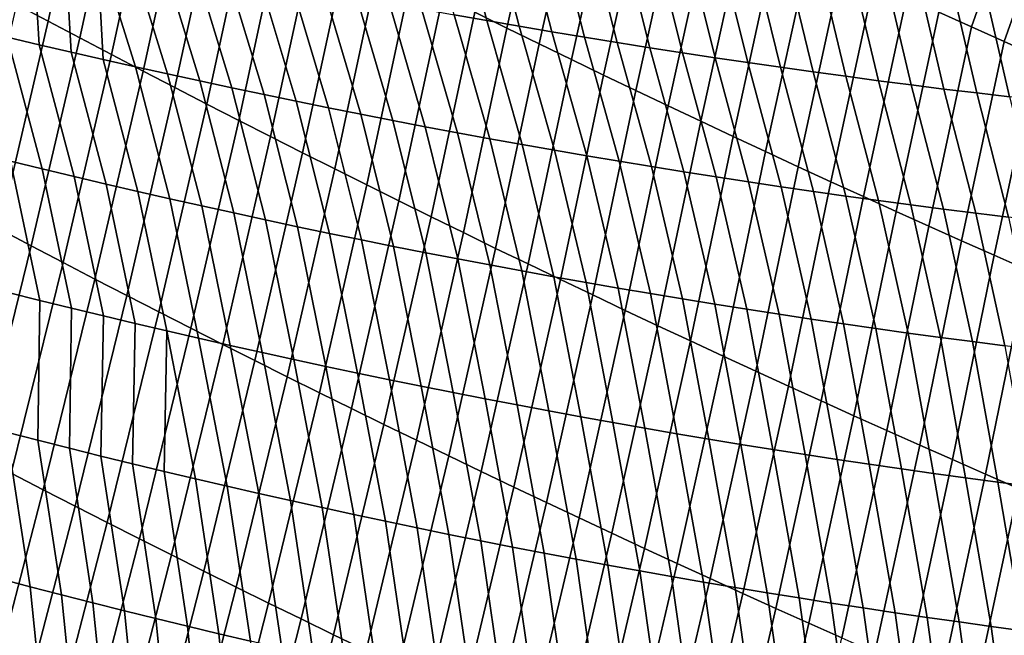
# Model space of a CAD drawing. Header units: metres. Extents: x -240 to 45, y -77 to 27.
# Tile 802 of 1056: x 12.95 to 14.65, y -26.32 to -25.26. Entities that reach past the tile are written whole.
import ezdxf

# ---------------------------------------------------------------- set-up
doc = ezdxf.new("R2010")
doc.units = ezdxf.units.M
doc.layers.add('solid_102011X2', color=7, linetype='CONTINUOUS')

msp = doc.modelspace()

# ---------------------------------------------------------------- linework, layer by layer
at = {"layer": 'solid_102011X2'}
for points in [[(12.940845, -25.231407, 120.910568), (12.995467, -25.260452, 120.928627), (13.072876, -24.906006, 121.084862), (13.01839, -24.876879, 121.067352)], [(12.995467, -25.260452, 120.928627), (13.050179, -25.28937, 120.946556), (13.127448, -24.935001, 121.102234), (13.072876, -24.906006, 121.084862)], [(13.73329, -25.245022, 121.284241), (13.788857, -25.272373, 121.299942), (13.865594, -24.928532, 121.467628), (13.810226, -24.901201, 121.452484)], [(13.716043, -24.933575, 27.685452), (12.815728, -25.178019, 27.898691), (11.857488, -25.340528, 23.696724), (12.763272, -25.094568, 23.481129)], [(13.050179, -25.28937, 120.946556), (13.10498, -25.318155, 120.964348), (13.182106, -24.963863, 121.119469), (13.127448, -24.935001, 121.102234)], [(13.788857, -25.272373, 121.299942), (13.844504, -25.299583, 121.315506), (13.921037, -24.955717, 121.482643), (13.865594, -24.928532, 121.467628)], [(14.535726, -25.245001, 121.638435), (14.59203, -25.270391, 121.651741), (14.704505, -24.952751, 121.838509), (14.648222, -24.927481, 121.82579)], [(13.844504, -25.299583, 121.315506), (13.90023, -25.326651, 121.330925), (13.976554, -24.982758, 121.497513), (13.921037, -24.955717, 121.482643)], [(14.59203, -25.270391, 121.651741), (14.648401, -25.295628, 121.664894), (14.760853, -24.977861, 121.851082), (14.704505, -24.952751, 121.838509)], [(13.10498, -25.318155, 120.964348), (13.159869, -25.346813, 120.981995), (13.23685, -24.992592, 121.136566), (13.182106, -24.963863, 121.119469)], [(13.90023, -25.326651, 121.330925), (13.956036, -25.353573, 121.346207), (14.032146, -25.009651, 121.512245), (13.976554, -24.982758, 121.497513)], [(14.648401, -25.295628, 121.664894), (14.704841, -25.320709, 121.67791), (14.817264, -25.002813, 121.863518), (14.760853, -24.977861, 121.851082)], [(13.159869, -25.346813, 120.981995), (13.214848, -25.375338, 120.999504), (13.291677, -25.021187, 121.153534), (13.23685, -24.992592, 121.136566)], [(13.768859, -25.016375, 32.109562), (12.865597, -25.225155, 32.321278), (11.907251, -25.388058, 28.113867), (12.815728, -25.178019, 27.898691)], [(13.214848, -25.375338, 120.999504), (13.269914, -25.403732, 121.016869), (13.346589, -25.049646, 121.170357), (13.291677, -25.021187, 121.153534)], [(13.956036, -25.353573, 121.346207), (14.011918, -25.380352, 121.361343), (14.087812, -25.0364, 121.526833), (14.032146, -25.009651, 121.512245)], [(14.011918, -25.380352, 121.361343), (14.067878, -25.406984, 121.376328), (14.143551, -25.062998, 121.541283), (14.087812, -25.0364, 121.526833)], [(13.857304, -25.049265, 45.393288), (12.951426, -25.152397, 45.592026), (12.027839, -25.315727, 41.375961), (12.938215, -25.212011, 41.170532)], [(13.269914, -25.403732, 121.016869), (13.325067, -25.431992, 121.034103), (13.401585, -25.077971, 121.187042), (13.346589, -25.049646, 121.170357)], [(13.702664, -25.062574, 78.257347), (13.753874, -25.259348, 78.57991), (13.697571, -25.249334, 78.59269), (13.646012, -25.052677, 78.270058)], [(13.813196, -25.063028, 36.537338), (12.908029, -25.236376, 36.746117), (11.955465, -25.399529, 32.534603), (12.865597, -25.225155, 32.321278)], [(13.844255, -25.073893, 40.96608), (12.938215, -25.212011, 41.170532), (11.997264, -25.375299, 36.956184), (12.908029, -25.236376, 36.746117)], [(13.759338, -25.072268, 78.244743), (13.810201, -25.269156, 78.567238), (13.753874, -25.259348, 78.57991), (13.702664, -25.062574, 78.257347)], [(13.816036, -25.081757, 78.232254), (13.86655, -25.278755, 78.554688), (13.810201, -25.269156, 78.567238), (13.759338, -25.072268, 78.244743)], [(14.067878, -25.406984, 121.376328), (14.123914, -25.433472, 121.391174), (14.199363, -25.089451, 121.555588), (14.143551, -25.062998, 121.541283)], [(12.967892, -25.100451, 78.769485), (12.979951, -25.301298, 79.094696), (12.924491, -25.288166, 79.109268), (12.911943, -25.087568, 78.783897)], [(13.325067, -25.431992, 121.034103), (13.380307, -25.460119, 121.051186), (13.456664, -25.106159, 121.203598), (13.401585, -25.077971, 121.187042)], [(13.872755, -25.091042, 78.219887), (13.922924, -25.288149, 78.542252), (13.86655, -25.278755, 78.554688), (13.816036, -25.081757, 78.232254)], [(13.929497, -25.100121, 78.207626), (13.979321, -25.297335, 78.52993), (13.922924, -25.288149, 78.542252), (13.872755, -25.091042, 78.219887)], [(14.123914, -25.433472, 121.391174), (14.180026, -25.459814, 121.405876), (14.255247, -25.115753, 121.569756), (14.199363, -25.089451, 121.555588)], [(13.023866, -25.113129, 78.755188), (13.035439, -25.314228, 79.080246), (12.979951, -25.301298, 79.094696), (12.967892, -25.100451, 78.769485)], [(13.380307, -25.460119, 121.051186), (13.435634, -25.488111, 121.06813), (13.511826, -25.134209, 121.220001), (13.456664, -25.106159, 121.203598)], [(13.98626, -25.108995, 78.19548), (14.035741, -25.306314, 78.517723), (13.979321, -25.297335, 78.52993), (13.929497, -25.100121, 78.207626)], [(14.043045, -25.117662, 78.183456), (14.092183, -25.315084, 78.505638), (14.035741, -25.306314, 78.517723), (13.98626, -25.108995, 78.19548)], [(13.079867, -25.125605, 78.741005), (13.090954, -25.326954, 79.065903), (13.035439, -25.314228, 79.080246), (13.023866, -25.113129, 78.755188)], [(13.079867, -25.125605, 78.741005), (13.135895, -25.137877, 78.726944), (13.202067, -25.351791, 79.03759), (13.146497, -25.339474, 79.051689)], [(13.079867, -25.125605, 78.741005), (13.146497, -25.339474, 79.051689), (13.090954, -25.326954, 79.065903)], [(14.099853, -25.126125, 78.171547), (14.148648, -25.323648, 78.493668), (14.092183, -25.315084, 78.505638), (14.043045, -25.117662, 78.183456)], [(14.156681, -25.134384, 78.159752), (14.205136, -25.332005, 78.481819), (14.148648, -25.323648, 78.493668), (14.099853, -25.126125, 78.171547)], [(14.180026, -25.459814, 121.405876), (14.236214, -25.486006, 121.420425), (14.311202, -25.141905, 121.583778), (14.255247, -25.115753, 121.569756)], [(13.135895, -25.137877, 78.726944), (13.191948, -25.149944, 78.71299), (13.257666, -25.363903, 79.023605), (13.202067, -25.351791, 79.03759)], [(13.435634, -25.488111, 121.06813), (13.491047, -25.51597, 121.08493), (13.567069, -25.162121, 121.236275), (13.511826, -25.134209, 121.220001)], [(14.213531, -25.142435, 78.148064), (14.261646, -25.340153, 78.470078), (14.205136, -25.332005, 78.481819), (14.156681, -25.134384, 78.159752)], [(14.270402, -25.15028, 78.136497), (14.318179, -25.348093, 78.458458), (14.261646, -25.340153, 78.470078), (14.213531, -25.142435, 78.148064)], [(14.236214, -25.486006, 121.420425), (14.292477, -25.512051, 121.434837), (14.367228, -25.167908, 121.597656), (14.311202, -25.141905, 121.583778)], [(12.951426, -25.152397, 45.592026), (12.042459, -25.221178, 45.791439), (11.114368, -25.384869, 41.582092), (12.027839, -25.315727, 41.375961)], [(13.191948, -25.149944, 78.71299), (13.248028, -25.161808, 78.699158), (13.313291, -25.375811, 79.009735), (13.257666, -25.363903, 79.023605)], [(13.248028, -25.161808, 78.699158), (13.304132, -25.173468, 78.685448), (13.368943, -25.387512, 78.995987), (13.313291, -25.375811, 79.009735)], [(14.327294, -25.157919, 78.125046), (14.374733, -25.355824, 78.446953), (14.318179, -25.348093, 78.458458), (14.270402, -25.15028, 78.136497)], [(14.384208, -25.165352, 78.113708), (14.43131, -25.363344, 78.43557), (14.374733, -25.355824, 78.446953), (14.327294, -25.157919, 78.125046)], [(13.304132, -25.173468, 78.685448), (13.360264, -25.184923, 78.671844), (13.424623, -25.39901, 78.982353), (13.368943, -25.387512, 78.995987)], [(13.491047, -25.51597, 121.08493), (13.546545, -25.543692, 121.101593), (13.622395, -25.189896, 121.252403), (13.567069, -25.162121, 121.236275)], [(14.292477, -25.512051, 121.434837), (14.348813, -25.537947, 121.449097), (14.423325, -25.193758, 121.611397), (14.367228, -25.167908, 121.597656)], [(14.441142, -25.172575, 78.102486), (14.487907, -25.370657, 78.424294), (14.43131, -25.363344, 78.43557), (14.384208, -25.165352, 78.113708)], [(14.498096, -25.179594, 78.091385), (14.544526, -25.37776, 78.413139), (14.487907, -25.370657, 78.424294), (14.441142, -25.172575, 78.102486)], [(13.360264, -25.184923, 78.671844), (13.416419, -25.196173, 78.658363), (13.480329, -25.410299, 78.968842), (13.424623, -25.39901, 78.982353)], [(13.546545, -25.543692, 121.101593), (13.602129, -25.571276, 121.118111), (13.677802, -25.217529, 121.268394), (13.622395, -25.189896, 121.252403)], [(14.348813, -25.537947, 121.449097), (14.405224, -25.563692, 121.463211), (14.47949, -25.219456, 121.624985), (14.423325, -25.193758, 121.611397)], [(14.555071, -25.186403, 78.080391), (14.601167, -25.384653, 78.4021), (14.544526, -25.37776, 78.413139), (14.498096, -25.179594, 78.091385)], [(14.612066, -25.193007, 78.069511), (14.657828, -25.391336, 78.391174), (14.601167, -25.384653, 78.4021), (14.555071, -25.186403, 78.080391)], [(14.669083, -25.1994, 78.058746), (14.714512, -25.39781, 78.380371), (14.657828, -25.391336, 78.391174), (14.612066, -25.193007, 78.069511)], [(13.416419, -25.196173, 78.658363), (13.472601, -25.207216, 78.644997), (13.536061, -25.421383, 78.955444), (13.480329, -25.410299, 78.968842)], [(13.472601, -25.207216, 78.644997), (13.528807, -25.218054, 78.631744), (13.591819, -25.432261, 78.942169), (13.536061, -25.421383, 78.955444)], [(13.528807, -25.218054, 78.631744), (13.585037, -25.228687, 78.618614), (13.647603, -25.442932, 78.929001), (13.591819, -25.432261, 78.942169)], [(13.585037, -25.228687, 78.618614), (13.641292, -25.239115, 78.605591), (13.703412, -25.453396, 78.915962), (13.647603, -25.442932, 78.929001)], [(13.602129, -25.571276, 121.118111), (13.657797, -25.598724, 121.134483), (13.73329, -25.245022, 121.284241), (13.677802, -25.217529, 121.268394)], [(14.405224, -25.563692, 121.463211), (14.461708, -25.589285, 121.477173), (14.535726, -25.245001, 121.638435), (14.47949, -25.219456, 121.624985)], [(12.856691, -25.591366, 120.770447), (12.911495, -25.620319, 120.78907), (12.995467, -25.260452, 120.928627), (12.940845, -25.231407, 120.910568)], [(13.641292, -25.239115, 78.605591), (13.697571, -25.249334, 78.59269), (13.759247, -25.463652, 78.90303), (13.703412, -25.453396, 78.915962)], [(13.657797, -25.598724, 121.134483), (13.713549, -25.626032, 121.150711), (13.788857, -25.272373, 121.299942), (13.73329, -25.245022, 121.284241)], [(14.461708, -25.589285, 121.477173), (14.518265, -25.614729, 121.49099), (14.59203, -25.270391, 121.651741), (14.535726, -25.245001, 121.638435)], [(12.911495, -25.620319, 120.78907), (12.966393, -25.649147, 120.807556), (13.050179, -25.28937, 120.946556), (12.995467, -25.260452, 120.928627)], [(13.697571, -25.249334, 78.59269), (13.753874, -25.259348, 78.57991), (13.815107, -25.473701, 78.890221), (13.759247, -25.463652, 78.90303)], [(13.753874, -25.259348, 78.57991), (13.810201, -25.269156, 78.567238), (13.870992, -25.483543, 78.877533), (13.815107, -25.473701, 78.890221)], [(13.713549, -25.626032, 121.150711), (13.769384, -25.653202, 121.166794), (13.844504, -25.299583, 121.315506), (13.788857, -25.272373, 121.299942)], [(13.810201, -25.269156, 78.567238), (13.86655, -25.278755, 78.554688), (13.926901, -25.493176, 78.864952), (13.870992, -25.483543, 78.877533)], [(13.86655, -25.278755, 78.554688), (13.922924, -25.288149, 78.542252), (13.982835, -25.502602, 78.852493), (13.926901, -25.493176, 78.864952)], [(14.518265, -25.614729, 121.49099), (14.574893, -25.640018, 121.504662), (14.648401, -25.295628, 121.664894), (14.59203, -25.270391, 121.651741)], [(12.924491, -25.288166, 79.109268), (12.979951, -25.301298, 79.094696), (13.040626, -25.529173, 79.396622), (12.985548, -25.515978, 79.411263)], [(12.924491, -25.288166, 79.109268), (12.985548, -25.515978, 79.411263), (12.930501, -25.502581, 79.426033)], [(12.966393, -25.649147, 120.807556), (13.021382, -25.677849, 120.825897), (13.10498, -25.318155, 120.964348), (13.050179, -25.28937, 120.946556)], [(13.922924, -25.288149, 78.542252), (13.979321, -25.297335, 78.52993), (14.038794, -25.51182, 78.840157), (13.982835, -25.502602, 78.852493)], [(13.979321, -25.297335, 78.52993), (14.035741, -25.306314, 78.517723), (14.094775, -25.520828, 78.827934), (14.038794, -25.51182, 78.840157)], [(14.574893, -25.640018, 121.504662), (14.631593, -25.665155, 121.518181), (14.704841, -25.320709, 121.67791), (14.648401, -25.295628, 121.664894)], [(12.979951, -25.301298, 79.094696), (13.035439, -25.314228, 79.080246), (13.095733, -25.542162, 79.382095), (13.040626, -25.529173, 79.396622)], [(13.035439, -25.314228, 79.080246), (13.090954, -25.326954, 79.065903), (13.150869, -25.554945, 79.367683), (13.095733, -25.542162, 79.382095)], [(13.769384, -25.653202, 121.166794), (13.825302, -25.680231, 121.182732), (13.90023, -25.326651, 121.330925), (13.844504, -25.299583, 121.315506)], [(14.035741, -25.306314, 78.517723), (14.092183, -25.315084, 78.505638), (14.150782, -25.529629, 78.815826), (14.094775, -25.520828, 78.827934)], [(14.092183, -25.315084, 78.505638), (14.148648, -25.323648, 78.493668), (14.206811, -25.538221, 78.803841), (14.150782, -25.529629, 78.815826)], [(13.021382, -25.677849, 120.825897), (13.076465, -25.706425, 120.844101), (13.159869, -25.346813, 120.981995), (13.10498, -25.318155, 120.964348)], [(13.090954, -25.326954, 79.065903), (13.146497, -25.339474, 79.051689), (13.206036, -25.567524, 79.353394), (13.150869, -25.554945, 79.367683)], [(13.825302, -25.680231, 121.182732), (13.881302, -25.707121, 121.198524), (13.956036, -25.353573, 121.346207), (13.90023, -25.326651, 121.330925)], [(14.148648, -25.323648, 78.493668), (14.205136, -25.332005, 78.481819), (14.262865, -25.546604, 78.791969), (14.206811, -25.538221, 78.803841)], [(14.205136, -25.332005, 78.481819), (14.261646, -25.340153, 78.470078), (14.318941, -25.554777, 78.78022), (14.262865, -25.546604, 78.791969)], [(14.631593, -25.665155, 121.518181), (14.688364, -25.690138, 121.531555), (14.761346, -25.345634, 121.690773), (14.704841, -25.320709, 121.67791)], [(13.076465, -25.706425, 120.844101), (13.131639, -25.734871, 120.86216), (13.214848, -25.375338, 120.999504), (13.159869, -25.346813, 120.981995)], [(13.146497, -25.339474, 79.051689), (13.202067, -25.351791, 79.03759), (13.26123, -25.579899, 79.339226), (13.206036, -25.567524, 79.353394)], [(14.261646, -25.340153, 78.470078), (14.318179, -25.348093, 78.458458), (14.375041, -25.562742, 78.768585), (14.318941, -25.554777, 78.78022)], [(14.318179, -25.348093, 78.458458), (14.374733, -25.355824, 78.446953), (14.431164, -25.570498, 78.757072), (14.375041, -25.562742, 78.768585)], [(13.202067, -25.351791, 79.03759), (13.257666, -25.363903, 79.023605), (13.316455, -25.592068, 79.325172), (13.26123, -25.579899, 79.339226)], [(13.257666, -25.363903, 79.023605), (13.313291, -25.375811, 79.009735), (13.371709, -25.604029, 79.311241), (13.316455, -25.592068, 79.325172)], [(13.881302, -25.707121, 121.198524), (13.937384, -25.733868, 121.214172), (14.011918, -25.380352, 121.361343), (13.956036, -25.353573, 121.346207)], [(14.374733, -25.355824, 78.446953), (14.43131, -25.363344, 78.43557), (14.487309, -25.578041, 78.745667), (14.431164, -25.570498, 78.757072)], [(14.43131, -25.363344, 78.43557), (14.487907, -25.370657, 78.424294), (14.543477, -25.585375, 78.73439), (14.487309, -25.578041, 78.745667)], [(13.131639, -25.734871, 120.86216), (13.186905, -25.763189, 120.880074), (13.269914, -25.403732, 121.016869), (13.214848, -25.375338, 120.999504)], [(13.313291, -25.375811, 79.009735), (13.368943, -25.387512, 78.995987), (13.426991, -25.615786, 79.297424), (13.371709, -25.604029, 79.311241)], [(13.937384, -25.733868, 121.214172), (13.993547, -25.760473, 121.229668), (14.067878, -25.406984, 121.376328), (14.011918, -25.380352, 121.361343)], [(14.487907, -25.370657, 78.424294), (14.544526, -25.37776, 78.413139), (14.599668, -25.592499, 78.723221), (14.543477, -25.585375, 78.73439)], [(14.544526, -25.37776, 78.413139), (14.601167, -25.384653, 78.4021), (14.65588, -25.599413, 78.712173), (14.599668, -25.592499, 78.723221)], [(13.368943, -25.387512, 78.995987), (13.424623, -25.39901, 78.982353), (13.482301, -25.627335, 79.28373), (13.426991, -25.615786, 79.297424)], [(13.424623, -25.39901, 78.982353), (13.480329, -25.410299, 78.968842), (13.537639, -25.638678, 79.270149), (13.482301, -25.627335, 79.28373)], [(14.601167, -25.384653, 78.4021), (14.657828, -25.391336, 78.391174), (14.712115, -25.606113, 78.701248), (14.65588, -25.599413, 78.712173)], [(13.186905, -25.763189, 120.880074), (13.242263, -25.791376, 120.89785), (13.325067, -25.431992, 121.034103), (13.269914, -25.403732, 121.016869)], [(13.480329, -25.410299, 78.968842), (13.536061, -25.421383, 78.955444), (13.593005, -25.649813, 79.256691), (13.537639, -25.638678, 79.270149)], [(13.993547, -25.760473, 121.229668), (14.04979, -25.786934, 121.245018), (14.123914, -25.433472, 121.391174), (14.067878, -25.406984, 121.376328)], [(13.242263, -25.791376, 120.89785), (13.29771, -25.819435, 120.915482), (13.380307, -25.460119, 121.051186), (13.325067, -25.431992, 121.034103)], [(13.536061, -25.421383, 78.955444), (13.591819, -25.432261, 78.942169), (13.648398, -25.66074, 79.243355), (13.593005, -25.649813, 79.256691)], [(13.591819, -25.432261, 78.942169), (13.647603, -25.442932, 78.929001), (13.703819, -25.671459, 79.230133), (13.648398, -25.66074, 79.243355)], [(14.04979, -25.786934, 121.245018), (14.106113, -25.813251, 121.260223), (14.180026, -25.459814, 121.405876), (14.123914, -25.433472, 121.391174)], [(13.647603, -25.442932, 78.929001), (13.703412, -25.453396, 78.915962), (13.759267, -25.681971, 79.217026), (13.703819, -25.671459, 79.230133)], [(13.29771, -25.819435, 120.915482), (13.35325, -25.847361, 120.932961), (13.435634, -25.488111, 121.06813), (13.380307, -25.460119, 121.051186)], [(13.703412, -25.453396, 78.915962), (13.759247, -25.463652, 78.90303), (13.814742, -25.692274, 79.204041), (13.759267, -25.681971, 79.217026)], [(13.759247, -25.463652, 78.90303), (13.815107, -25.473701, 78.890221), (13.870243, -25.702368, 79.191177), (13.814742, -25.692274, 79.204041)], [(14.106113, -25.813251, 121.260223), (14.162517, -25.839422, 121.275276), (14.236214, -25.486006, 121.420425), (14.180026, -25.459814, 121.405876)], [(13.815107, -25.473701, 78.890221), (13.870992, -25.483543, 78.877533), (13.92577, -25.712255, 79.178429), (13.870243, -25.702368, 79.191177)], [(13.870992, -25.483543, 78.877533), (13.926901, -25.493176, 78.864952), (13.981323, -25.721931, 79.165802), (13.92577, -25.712255, 79.178429)], [(12.930501, -25.502581, 79.426033), (12.981505, -25.743225, 79.719406), (12.926767, -25.729532, 79.734413), (12.875484, -25.488981, 79.44091)], [(13.35325, -25.847361, 120.932961), (13.408877, -25.875156, 120.950302), (13.491047, -25.51597, 121.08493), (13.435634, -25.488111, 121.06813)], [(13.926901, -25.493176, 78.864952), (13.982835, -25.502602, 78.852493), (14.036902, -25.7314, 79.153297), (13.981323, -25.721931, 79.165802)], [(14.162517, -25.839422, 121.275276), (14.218998, -25.86545, 121.290176), (14.292477, -25.512051, 121.434837), (14.236214, -25.486006, 121.420425)], [(12.985548, -25.515978, 79.411263), (13.036275, -25.756714, 79.704521), (12.981505, -25.743225, 79.719406), (12.930501, -25.502581, 79.426033)], [(13.040626, -25.529173, 79.396622), (13.091077, -25.769999, 79.689751), (13.036275, -25.756714, 79.704521), (12.985548, -25.515978, 79.411263)], [(13.408877, -25.875156, 120.950302), (13.464595, -25.902817, 120.967499), (13.546545, -25.543692, 121.101593), (13.491047, -25.51597, 121.08493)], [(13.982835, -25.502602, 78.852493), (14.038794, -25.51182, 78.840157), (14.092506, -25.740658, 79.140907), (14.036902, -25.7314, 79.153297)], [(14.038794, -25.51182, 78.840157), (14.094775, -25.520828, 78.827934), (14.148137, -25.749706, 79.128632), (14.092506, -25.740658, 79.140907)], [(14.218998, -25.86545, 121.290176), (14.275558, -25.891329, 121.304939), (14.348813, -25.537947, 121.449097), (14.292477, -25.512051, 121.434837)], [(13.095733, -25.542162, 79.382095), (13.14591, -25.783077, 79.675102), (13.091077, -25.769999, 79.689751), (13.040626, -25.529173, 79.396622)], [(14.094775, -25.520828, 78.827934), (14.150782, -25.529629, 78.815826), (14.203792, -25.758547, 79.116486), (14.148137, -25.749706, 79.128632)], [(14.150782, -25.529629, 78.815826), (14.206811, -25.538221, 78.803841), (14.259472, -25.767176, 79.104454), (14.203792, -25.758547, 79.116486)], [(13.150869, -25.554945, 79.367683), (13.200775, -25.79595, 79.660568), (13.14591, -25.783077, 79.675102), (13.095733, -25.542162, 79.382095)], [(13.464595, -25.902817, 120.967499), (13.520402, -25.930346, 120.98455), (13.602129, -25.571276, 121.118111), (13.546545, -25.543692, 121.101593)], [(14.206811, -25.538221, 78.803841), (14.262865, -25.546604, 78.791969), (14.315177, -25.775595, 79.092537), (14.259472, -25.767176, 79.104454)], [(14.262865, -25.546604, 78.791969), (14.318941, -25.554777, 78.78022), (14.370906, -25.783804, 79.080742), (14.315177, -25.775595, 79.092537)], [(14.275558, -25.891329, 121.304939), (14.332194, -25.917061, 121.319542), (14.405224, -25.563692, 121.463211), (14.348813, -25.537947, 121.449097)], [(13.206036, -25.567524, 79.353394), (13.255672, -25.808615, 79.646164), (13.200775, -25.79595, 79.660568), (13.150869, -25.554945, 79.367683)], [(13.26123, -25.579899, 79.339226), (13.310598, -25.821075, 79.631874), (13.255672, -25.808615, 79.646164), (13.206036, -25.567524, 79.353394)], [(14.318941, -25.554777, 78.78022), (14.375041, -25.562742, 78.768585), (14.42666, -25.791801, 79.069069), (14.370906, -25.783804, 79.080742)], [(14.332194, -25.917061, 121.319542), (14.388908, -25.942646, 121.334), (14.461708, -25.589285, 121.477173), (14.405224, -25.563692, 121.463211)], [(14.375041, -25.562742, 78.768585), (14.431164, -25.570498, 78.757072), (14.482437, -25.799589, 79.057518), (14.42666, -25.791801, 79.069069)], [(14.431164, -25.570498, 78.757072), (14.487309, -25.578041, 78.745667), (14.538239, -25.807165, 79.046074), (14.482437, -25.799589, 79.057518)], [(13.316455, -25.592068, 79.325172), (13.365558, -25.833328, 79.617706), (13.310598, -25.821075, 79.631874), (13.26123, -25.579899, 79.339226)], [(13.520402, -25.930346, 120.98455), (13.576297, -25.957739, 121.00145), (13.657797, -25.598724, 121.134483), (13.602129, -25.571276, 121.118111)], [(14.487309, -25.578041, 78.745667), (14.543477, -25.585375, 78.73439), (14.594064, -25.814529, 79.03476), (14.538239, -25.807165, 79.046074)], [(14.543477, -25.585375, 78.73439), (14.599668, -25.592499, 78.723221), (14.649913, -25.82168, 79.02356), (14.594064, -25.814529, 79.03476)], [(13.371709, -25.604029, 79.311241), (13.420547, -25.845373, 79.603661), (13.365558, -25.833328, 79.617706), (13.316455, -25.592068, 79.325172)], [(13.426991, -25.615786, 79.297424), (13.475567, -25.85721, 79.589737), (13.420547, -25.845373, 79.603661), (13.371709, -25.604029, 79.311241)], [(13.576297, -25.957739, 121.00145), (13.632279, -25.984997, 121.018204), (13.713549, -25.626032, 121.150711), (13.657797, -25.598724, 121.134483)], [(14.388908, -25.942646, 121.334), (14.4457, -25.968081, 121.348297), (14.518265, -25.614729, 121.49099), (14.461708, -25.589285, 121.477173)], [(14.599668, -25.592499, 78.723221), (14.65588, -25.599413, 78.712173), (14.705785, -25.828621, 79.012482), (14.649913, -25.82168, 79.02356)], [(12.82115, -25.984797, 120.666496), (12.876277, -26.013529, 120.685539), (12.966393, -25.649147, 120.807556), (12.911495, -25.620319, 120.78907)], [(13.482301, -25.627335, 79.28373), (13.530617, -25.868839, 79.575928), (13.475567, -25.85721, 79.589737), (13.426991, -25.615786, 79.297424)], [(14.4457, -25.968081, 121.348297), (14.502566, -25.993366, 121.36245), (14.574893, -25.640018, 121.504662), (14.518265, -25.614729, 121.49099)], [(13.537639, -25.638678, 79.270149), (13.585696, -25.88026, 79.562248), (13.530617, -25.868839, 79.575928), (13.482301, -25.627335, 79.28373)], [(13.593005, -25.649813, 79.256691), (13.640805, -25.891474, 79.548683), (13.585696, -25.88026, 79.562248), (13.537639, -25.638678, 79.270149)], [(13.632279, -25.984997, 121.018204), (13.68835, -26.012117, 121.034813), (13.769384, -25.653202, 121.166794), (13.713549, -25.626032, 121.150711)], [(12.876277, -26.013529, 120.685539), (12.931501, -26.042135, 120.704437), (13.021382, -25.677849, 120.825897), (12.966393, -25.649147, 120.807556)], [(13.648398, -25.66074, 79.243355), (13.695945, -25.902477, 79.535233), (13.640805, -25.891474, 79.548683), (13.593005, -25.649813, 79.256691)], [(13.68835, -26.012117, 121.034813), (13.744507, -26.039103, 121.051277), (13.825302, -25.680231, 121.182732), (13.769384, -25.653202, 121.166794)], [(14.502566, -25.993366, 121.36245), (14.559508, -26.018499, 121.376457), (14.631593, -25.665155, 121.518181), (14.574893, -25.640018, 121.504662)], [(13.703819, -25.671459, 79.230133), (13.751112, -25.913271, 79.521912), (13.695945, -25.902477, 79.535233), (13.648398, -25.66074, 79.243355)], [(13.759267, -25.681971, 79.217026), (13.806309, -25.923857, 79.508705), (13.751112, -25.913271, 79.521912), (13.703819, -25.671459, 79.230133)], [(14.559508, -26.018499, 121.376457), (14.616525, -26.043482, 121.390305), (14.688364, -25.690138, 121.531555), (14.631593, -25.665155, 121.518181)], [(12.931501, -26.042135, 120.704437), (12.986822, -26.07062, 120.723198), (13.076465, -25.706425, 120.844101), (13.021382, -25.677849, 120.825897)], [(13.744507, -26.039103, 121.051277), (13.80075, -26.065948, 121.067589), (13.881302, -25.707121, 121.198524), (13.825302, -25.680231, 121.182732)], [(13.814742, -25.692274, 79.204041), (13.861533, -25.934231, 79.495628), (13.806309, -25.923857, 79.508705), (13.759267, -25.681971, 79.217026)], [(12.986822, -26.07062, 120.723198), (13.042239, -26.098978, 120.741806), (13.131639, -25.734871, 120.86216), (13.076465, -25.706425, 120.844101)], [(13.870243, -25.702368, 79.191177), (13.916786, -25.944397, 79.482666), (13.861533, -25.934231, 79.495628), (13.814742, -25.692274, 79.204041)], [(13.92577, -25.712255, 79.178429), (13.972067, -25.954351, 79.469818), (13.916786, -25.944397, 79.482666), (13.870243, -25.702368, 79.191177)], [(14.616525, -26.043482, 121.390305), (14.673616, -26.068312, 121.403999), (14.745205, -25.714966, 121.544777), (14.688364, -25.690138, 121.531555)], [(13.80075, -26.065948, 121.067589), (13.857078, -26.092657, 121.083748), (13.937384, -25.733868, 121.214172), (13.881302, -25.707121, 121.198524)], [(13.981323, -25.721931, 79.165802), (14.027375, -25.964096, 79.4571), (13.972067, -25.954351, 79.469818), (13.92577, -25.712255, 79.178429)], [(14.036902, -25.7314, 79.153297), (14.082711, -25.973629, 79.444504), (14.027375, -25.964096, 79.4571), (13.981323, -25.721931, 79.165802)], [(12.981505, -25.743225, 79.719406), (12.977884, -25.985037, 80.015739), (12.923449, -25.971079, 80.030998), (12.926767, -25.729532, 79.734413)], [(13.042239, -26.098978, 120.741806), (13.097751, -26.127213, 120.760277), (13.186905, -25.763189, 120.880074), (13.131639, -25.734871, 120.86216)], [(13.857078, -26.092657, 121.083748), (13.913491, -26.119225, 121.099762), (13.993547, -25.760473, 121.229668), (13.937384, -25.733868, 121.214172)], [(14.092506, -25.740658, 79.140907), (14.138074, -25.982952, 79.432022), (14.082711, -25.973629, 79.444504), (14.036902, -25.7314, 79.153297)], [(14.148137, -25.749706, 79.128632), (14.193464, -25.992064, 79.419662), (14.138074, -25.982952, 79.432022), (14.092506, -25.740658, 79.140907)], [(13.036275, -25.756714, 79.704521), (13.032354, -25.998791, 80.000603), (12.977884, -25.985037, 80.015739), (12.981505, -25.743225, 79.719406)], [(13.091077, -25.769999, 79.689751), (13.086859, -26.012339, 79.985588), (13.032354, -25.998791, 80.000603), (13.036275, -25.756714, 79.704521)], [(14.203792, -25.758547, 79.116486), (14.24888, -26.000963, 79.407425), (14.193464, -25.992064, 79.419662), (14.148137, -25.749706, 79.128632)], [(13.14591, -25.783077, 79.675102), (13.141397, -26.025681, 79.970703), (13.086859, -26.012339, 79.985588), (13.091077, -25.769999, 79.689751)], [(13.097751, -26.127213, 120.760277), (13.153358, -26.155319, 120.778603), (13.242263, -25.791376, 120.89785), (13.186905, -25.763189, 120.880074)], [(13.913491, -26.119225, 121.099762), (13.969989, -26.145653, 121.115623), (14.04979, -25.786934, 121.245018), (13.993547, -25.760473, 121.229668)], [(14.259472, -25.767176, 79.104454), (14.304323, -26.009653, 79.395309), (14.24888, -26.000963, 79.407425), (14.203792, -25.758547, 79.116486)], [(14.315177, -25.775595, 79.092537), (14.359793, -26.018129, 79.383316), (14.304323, -26.009653, 79.395309), (14.259472, -25.767176, 79.104454)], [(13.200775, -25.79595, 79.660568), (13.19597, -26.038815, 79.955933), (13.141397, -26.025681, 79.970703), (13.14591, -25.783077, 79.675102)], [(13.153358, -26.155319, 120.778603), (13.20906, -26.183298, 120.796776), (13.29771, -25.819435, 120.915482), (13.242263, -25.791376, 120.89785)], [(13.969989, -26.145653, 121.115623), (14.026571, -26.171938, 121.131332), (14.106113, -25.813251, 121.260223), (14.04979, -25.786934, 121.245018)], [(14.370906, -25.783804, 79.080742), (14.415288, -26.026396, 79.371445), (14.359793, -26.018129, 79.383316), (14.315177, -25.775595, 79.092537)], [(14.42666, -25.791801, 79.069069), (14.470808, -26.034449, 79.359688), (14.415288, -26.026396, 79.371445), (14.370906, -25.783804, 79.080742)], [(14.482437, -25.799589, 79.057518), (14.526355, -26.042288, 79.348053), (14.470808, -26.034449, 79.359688), (14.42666, -25.791801, 79.069069)], [(13.200775, -25.79595, 79.660568), (13.250576, -26.051744, 79.941284), (13.19597, -26.038815, 79.955933)], [(13.200775, -25.79595, 79.660568), (13.255672, -25.808615, 79.646164), (13.305216, -26.064465, 79.926758), (13.250576, -26.051744, 79.941284)], [(13.255672, -25.808615, 79.646164), (13.310598, -25.821075, 79.631874), (13.359889, -26.076979, 79.912354), (13.305216, -26.064465, 79.926758)], [(14.538239, -25.807165, 79.046074), (14.581926, -26.049915, 79.336548), (14.526355, -26.042288, 79.348053), (14.482437, -25.799589, 79.057518)], [(14.594064, -25.814529, 79.03476), (14.637523, -26.057329, 79.325157), (14.581926, -26.049915, 79.336548), (14.538239, -25.807165, 79.046074)], [(13.20906, -26.183298, 120.796776), (13.264855, -26.211151, 120.814804), (13.35325, -25.847361, 120.932961), (13.29771, -25.819435, 120.915482)], [(13.310598, -25.821075, 79.631874), (13.365558, -25.833328, 79.617706), (13.414596, -26.089285, 79.898071), (13.359889, -26.076979, 79.912354)], [(14.026571, -26.171938, 121.131332), (14.083236, -26.198082, 121.146896), (14.162517, -25.839422, 121.275276), (14.106113, -25.813251, 121.260223)], [(14.649913, -25.82168, 79.02356), (14.693144, -26.064529, 79.313889), (14.637523, -26.057329, 79.325157), (14.594064, -25.814529, 79.03476)], [(13.365558, -25.833328, 79.617706), (13.420547, -25.845373, 79.603661), (13.469335, -26.101383, 79.883911), (13.414596, -26.089285, 79.898071)], [(14.083236, -26.198082, 121.146896), (14.139984, -26.224083, 121.1623), (14.218998, -25.86545, 121.290176), (14.162517, -25.839422, 121.275276)], [(13.264855, -26.211151, 120.814804), (13.320745, -26.238873, 120.832687), (13.408877, -25.875156, 120.950302), (13.35325, -25.847361, 120.932961)], [(13.420547, -25.845373, 79.603661), (13.475567, -25.85721, 79.589737), (13.524106, -26.113272, 79.869873), (13.469335, -26.101383, 79.883911)], [(13.475567, -25.85721, 79.589737), (13.530617, -25.868839, 79.575928), (13.57891, -26.12495, 79.855957), (13.524106, -26.113272, 79.869873)], [(13.320745, -26.238873, 120.832687), (13.376728, -26.266466, 120.850418), (13.464595, -25.902817, 120.967499), (13.408877, -25.875156, 120.950302)], [(13.530617, -25.868839, 79.575928), (13.585696, -25.88026, 79.562248), (13.633745, -26.136421, 79.842171), (13.57891, -26.12495, 79.855957)], [(14.139984, -26.224083, 121.1623), (14.196814, -26.249941, 121.177559), (14.275558, -25.891329, 121.304939), (14.218998, -25.86545, 121.290176)], [(13.585696, -25.88026, 79.562248), (13.640805, -25.891474, 79.548683), (13.688612, -26.147682, 79.828499), (13.633745, -26.136421, 79.842171)], [(13.640805, -25.891474, 79.548683), (13.695945, -25.902477, 79.535233), (13.74351, -26.158733, 79.814949), (13.688612, -26.147682, 79.828499)], [(14.196814, -26.249941, 121.177559), (14.253725, -26.275654, 121.192657), (14.332194, -25.917061, 121.319542), (14.275558, -25.891329, 121.304939)], [(13.376728, -26.266466, 120.850418), (13.432804, -26.293928, 120.868004), (13.520402, -25.930346, 120.98455), (13.464595, -25.902817, 120.967499)], [(13.695945, -25.902477, 79.535233), (13.751112, -25.913271, 79.521912), (13.798439, -26.169575, 79.801521), (13.74351, -26.158733, 79.814949)], [(13.751112, -25.913271, 79.521912), (13.806309, -25.923857, 79.508705), (13.853399, -26.180204, 79.788223), (13.798439, -26.169575, 79.801521)], [(13.806309, -25.923857, 79.508705), (13.861533, -25.934231, 79.495628), (13.908389, -26.190622, 79.77504), (13.853399, -26.180204, 79.788223)], [(14.253725, -26.275654, 121.192657), (14.310718, -26.30122, 121.207611), (14.388908, -25.942646, 121.334), (14.332194, -25.917061, 121.319542)], [(13.432804, -26.293928, 120.868004), (13.488973, -26.32126, 120.885445), (13.576297, -25.957739, 121.00145), (13.520402, -25.930346, 120.98455)], [(13.861533, -25.934231, 79.495628), (13.916786, -25.944397, 79.482666), (13.963408, -26.20083, 79.761978), (13.908389, -26.190622, 79.77504)], [(13.916786, -25.944397, 79.482666), (13.972067, -25.954351, 79.469818), (14.018458, -26.210829, 79.749046), (13.963408, -26.20083, 79.761978)], [(14.310718, -26.30122, 121.207611), (14.367791, -26.326641, 121.222404), (14.4457, -25.968081, 121.348297), (14.388908, -25.942646, 121.334)], [(12.923449, -25.971079, 80.030998), (12.964574, -26.238384, 80.302406), (12.910345, -26.224133, 80.317963), (12.869049, -25.956917, 80.046371)], [(13.488973, -26.32126, 120.885445), (13.545233, -26.348459, 120.902725), (13.632279, -25.984997, 121.018204), (13.576297, -25.957739, 121.00145)], [(13.972067, -25.954351, 79.469818), (14.027375, -25.964096, 79.4571), (14.073537, -26.220613, 79.736229), (14.018458, -26.210829, 79.749046)], [(12.977884, -25.985037, 80.015739), (13.01884, -26.252428, 80.28698), (12.964574, -26.238384, 80.302406), (12.923449, -25.971079, 80.030998)], [(14.027375, -25.964096, 79.4571), (14.082711, -25.973629, 79.444504), (14.128645, -26.230186, 79.723541), (14.073537, -26.220613, 79.736229)], [(14.082711, -25.973629, 79.444504), (14.138074, -25.982952, 79.432022), (14.183782, -26.239548, 79.710976), (14.128645, -26.230186, 79.723541)], [(14.367791, -26.326641, 121.222404), (14.424944, -26.351913, 121.237045), (14.502566, -25.993366, 121.36245), (14.4457, -25.968081, 121.348297)], [(13.032354, -25.998791, 80.000603), (13.073144, -26.266268, 80.271667), (13.01884, -26.252428, 80.28698), (12.977884, -25.985037, 80.015739)], [(13.545233, -26.348459, 120.902725), (13.601583, -26.375525, 120.919861), (13.68835, -26.012117, 121.034813), (13.632279, -25.984997, 121.018204)], [(14.138074, -25.982952, 79.432022), (14.193464, -25.992064, 79.419662), (14.238947, -26.248695, 79.698532), (14.183782, -26.239548, 79.710976)], [(14.193464, -25.992064, 79.419662), (14.24888, -26.000963, 79.407425), (14.294141, -26.257633, 79.686211), (14.238947, -26.248695, 79.698532)], [(14.424944, -26.351913, 121.237045), (14.482177, -26.377039, 121.251534), (14.559508, -26.018499, 121.376457), (14.502566, -25.993366, 121.36245)], [(13.086859, -26.012339, 79.985588), (13.127484, -26.279902, 80.256485), (13.073144, -26.266268, 80.271667), (13.032354, -25.998791, 80.000603)], [(13.141397, -26.025681, 79.970703), (13.181862, -26.293327, 80.241425), (13.127484, -26.279902, 80.256485), (13.086859, -26.012339, 79.985588)], [(13.601583, -26.375525, 120.919861), (13.658026, -26.402456, 120.936852), (13.744507, -26.039103, 121.051277), (13.68835, -26.012117, 121.034813)], [(14.24888, -26.000963, 79.407425), (14.304323, -26.009653, 79.395309), (14.349362, -26.266356, 79.674011), (14.294141, -26.257633, 79.686211)], [(14.304323, -26.009653, 79.395309), (14.359793, -26.018129, 79.383316), (14.404613, -26.274866, 79.661934), (14.349362, -26.266356, 79.674011)], [(13.19597, -26.038815, 79.955933), (13.236276, -26.306545, 80.226494), (13.181862, -26.293327, 80.241425), (13.141397, -26.025681, 79.970703)], [(14.359793, -26.018129, 79.383316), (14.415288, -26.026396, 79.371445), (14.459889, -26.283165, 79.649979), (14.404613, -26.274866, 79.661934)], [(14.415288, -26.026396, 79.371445), (14.470808, -26.034449, 79.359688), (14.515194, -26.291248, 79.638153), (14.459889, -26.283165, 79.649979)], [(14.482177, -26.377039, 121.251534), (14.539488, -26.402014, 121.265862), (14.616525, -26.043482, 121.390305), (14.559508, -26.018499, 121.376457)], [(12.83554, -26.410198, 120.600243), (12.891144, -26.438581, 120.61956), (12.986822, -26.07062, 120.723198), (12.931501, -26.042135, 120.704437)], [(13.250576, -26.051744, 79.941284), (13.290726, -26.319555, 80.211678), (13.236276, -26.306545, 80.226494), (13.19597, -26.038815, 79.955933)], [(13.658026, -26.402456, 120.936852), (13.714558, -26.429253, 120.953682), (13.80075, -26.065948, 121.067589), (13.744507, -26.039103, 121.051277)], [(14.470808, -26.034449, 79.359688), (14.526355, -26.042288, 79.348053), (14.570525, -26.299118, 79.626442), (14.515194, -26.291248, 79.638153)], [(14.526355, -26.042288, 79.348053), (14.581926, -26.049915, 79.336548), (14.625883, -26.306774, 79.614861), (14.570525, -26.299118, 79.626442)], [(14.539488, -26.402014, 121.265862), (14.596878, -26.42684, 121.280037), (14.673616, -26.068312, 121.403999), (14.616525, -26.043482, 121.390305)], [(13.305216, -26.064465, 79.926758), (13.345212, -26.332357, 80.196991), (13.290726, -26.319555, 80.211678), (13.250576, -26.051744, 79.941284)], [(14.581926, -26.049915, 79.336548), (14.637523, -26.057329, 79.325157), (14.681267, -26.314215, 79.603401), (14.625883, -26.306774, 79.614861)], [(14.637523, -26.057329, 79.325157), (14.693144, -26.064529, 79.313889), (14.736677, -26.32144, 79.592064), (14.681267, -26.314215, 79.603401)], [(12.891144, -26.438581, 120.61956), (12.946848, -26.466845, 120.638725), (13.042239, -26.098978, 120.741806), (12.986822, -26.07062, 120.723198)], [(13.359889, -26.076979, 79.912354), (13.399734, -26.34495, 80.182426), (13.345212, -26.332357, 80.196991), (13.305216, -26.064465, 79.926758)], [(13.414596, -26.089285, 79.898071), (13.454291, -26.357334, 80.167992), (13.399734, -26.34495, 80.182426), (13.359889, -26.076979, 79.912354)], [(13.714558, -26.429253, 120.953682), (13.77118, -26.455914, 120.970367), (13.857078, -26.092657, 121.083748), (13.80075, -26.065948, 121.067589)], [(14.596878, -26.42684, 121.280037), (14.654346, -26.451515, 121.29406), (14.730781, -26.092989, 121.417542), (14.673616, -26.068312, 121.403999)], [(13.469335, -26.101383, 79.883911), (13.508883, -26.369509, 80.153671), (13.454291, -26.357334, 80.167992), (13.414596, -26.089285, 79.898071)], [(13.77118, -26.455914, 120.970367), (13.82789, -26.482437, 120.9869), (13.913491, -26.119225, 121.099762), (13.857078, -26.092657, 121.083748)], [(12.946848, -26.466845, 120.638725), (13.00265, -26.494984, 120.657745), (13.097751, -26.127213, 120.760277), (13.042239, -26.098978, 120.741806)], [(13.524106, -26.113272, 79.869873), (13.563511, -26.381474, 80.139481), (13.508883, -26.369509, 80.153671), (13.469335, -26.101383, 79.883911)], [(13.57891, -26.12495, 79.855957), (13.618173, -26.393227, 80.12542), (13.563511, -26.381474, 80.139481), (13.524106, -26.113272, 79.869873)], [(13.00265, -26.494984, 120.657745), (13.058553, -26.523001, 120.67662), (13.153358, -26.155319, 120.778603), (13.097751, -26.127213, 120.760277)], [(13.633745, -26.136421, 79.842171), (13.672868, -26.40477, 80.111473), (13.618173, -26.393227, 80.12542), (13.57891, -26.12495, 79.855957)], [(13.82789, -26.482437, 120.9869), (13.884689, -26.508823, 121.003273), (13.969989, -26.145653, 121.115623), (13.913491, -26.119225, 121.099762)], [(13.688612, -26.147682, 79.828499), (13.727597, -26.416103, 80.097656), (13.672868, -26.40477, 80.111473), (13.633745, -26.136421, 79.842171)], [(13.74351, -26.158733, 79.814949), (13.78236, -26.427225, 80.083969), (13.727597, -26.416103, 80.097656), (13.688612, -26.147682, 79.828499)], [(13.884689, -26.508823, 121.003273), (13.941577, -26.53507, 121.019501), (14.026571, -26.171938, 121.131332), (13.969989, -26.145653, 121.115623)], [(13.058553, -26.523001, 120.67662), (13.114552, -26.550894, 120.695343), (13.20906, -26.183298, 120.796776), (13.153358, -26.155319, 120.778603)], [(13.798439, -26.169575, 79.801521), (13.837156, -26.438133, 80.070396), (13.78236, -26.427225, 80.083969), (13.74351, -26.158733, 79.814949)], [(13.114552, -26.550894, 120.695343), (13.170651, -26.578663, 120.713921), (13.264855, -26.211151, 120.814804), (13.20906, -26.183298, 120.796776)], [(13.853399, -26.180204, 79.788223), (13.891985, -26.448832, 80.056953), (13.837156, -26.438133, 80.070396), (13.798439, -26.169575, 79.801521)], [(13.908389, -26.190622, 79.77504), (13.946846, -26.459316, 80.04364), (13.891985, -26.448832, 80.056953), (13.853399, -26.180204, 79.788223)], [(13.941577, -26.53507, 121.019501), (13.998551, -26.56118, 121.035568), (14.083236, -26.198082, 121.146896), (14.026571, -26.171938, 121.131332)], [(13.963408, -26.20083, 79.761978), (14.001739, -26.469589, 80.030441), (13.946846, -26.459316, 80.04364), (13.908389, -26.190622, 79.77504)], [(13.998551, -26.56118, 121.035568), (14.055613, -26.587149, 121.051483), (14.139984, -26.224083, 121.1623), (14.083236, -26.198082, 121.146896)], [(13.170651, -26.578663, 120.713921), (13.226848, -26.606306, 120.732346), (13.320745, -26.238873, 120.832687), (13.264855, -26.211151, 120.814804)], [(14.018458, -26.210829, 79.749046), (14.056664, -26.479649, 80.017372), (14.001739, -26.469589, 80.030441), (13.963408, -26.20083, 79.761978)], [(14.073537, -26.220613, 79.736229), (14.111619, -26.489496, 80.004425), (14.056664, -26.479649, 80.017372), (14.018458, -26.210829, 79.749046)], [(12.964574, -26.238384, 80.302406), (12.992788, -26.516243, 80.563965), (12.938609, -26.50186, 80.579758), (12.910345, -26.224133, 80.317963)], [(14.055613, -26.587149, 121.051483), (14.112761, -26.612976, 121.067245), (14.196814, -26.249941, 121.177559), (14.139984, -26.224083, 121.1623)], [(14.128645, -26.230186, 79.723541), (14.166606, -26.49913, 79.991608), (14.111619, -26.489496, 80.004425), (14.073537, -26.220613, 79.736229)], [(14.183782, -26.239548, 79.710976), (14.221624, -26.508551, 79.978912), (14.166606, -26.49913, 79.991608), (14.128645, -26.230186, 79.723541)], [(13.01884, -26.252428, 80.28698), (13.047009, -26.530418, 80.548302), (12.992788, -26.516243, 80.563965), (12.964574, -26.238384, 80.302406)], [(13.226848, -26.606306, 120.732346), (13.283142, -26.633821, 120.750618), (13.376728, -26.266466, 120.850418), (13.320745, -26.238873, 120.832687)], [(14.112761, -26.612976, 121.067245), (14.169993, -26.638662, 121.082848), (14.253725, -26.275654, 121.192657), (14.196814, -26.249941, 121.177559)], [(14.238947, -26.248695, 79.698532), (14.276672, -26.517756, 79.966347), (14.221624, -26.508551, 79.978912), (14.183782, -26.239548, 79.710976)], [(14.294141, -26.257633, 79.686211), (14.331751, -26.526749, 79.953903), (14.276672, -26.517756, 79.966347), (14.238947, -26.248695, 79.698532)], [(13.073144, -26.266268, 80.271667), (13.10127, -26.544388, 80.532761), (13.047009, -26.530418, 80.548302), (13.01884, -26.252428, 80.28698)], [(13.127484, -26.279902, 80.256485), (13.15557, -26.558147, 80.517349), (13.10127, -26.544388, 80.532761), (13.073144, -26.266268, 80.271667)], [(13.283142, -26.633821, 120.750618), (13.339533, -26.661211, 120.768745), (13.432804, -26.293928, 120.868004), (13.376728, -26.266466, 120.850418)], [(14.349362, -26.266356, 79.674011), (14.38686, -26.535526, 79.941582), (14.331751, -26.526749, 79.953903), (14.294141, -26.257633, 79.686211)], [(14.404613, -26.274866, 79.661934), (14.441998, -26.54409, 79.92939), (14.38686, -26.535526, 79.941582), (14.349362, -26.266356, 79.674011)], [(13.181862, -26.293327, 80.241425), (13.20991, -26.571699, 80.50206), (13.15557, -26.558147, 80.517349), (13.127484, -26.279902, 80.256485)], [(14.169993, -26.638662, 121.082848), (14.227312, -26.664206, 121.098297), (14.310718, -26.30122, 121.207611), (14.253725, -26.275654, 121.192657)], [(14.459889, -26.283165, 79.649979), (14.497166, -26.552439, 79.917328), (14.441998, -26.54409, 79.92939), (14.404613, -26.274866, 79.661934)], [(14.515194, -26.291248, 79.638153), (14.552361, -26.560572, 79.905388), (14.497166, -26.552439, 79.917328), (14.459889, -26.283165, 79.649979)], [(13.236276, -26.306545, 80.226494), (13.26429, -26.585043, 80.4869), (13.20991, -26.571699, 80.50206), (13.181862, -26.293327, 80.241425)], [(13.339533, -26.661211, 120.768745), (13.39602, -26.688471, 120.786713), (13.488973, -26.32126, 120.885445), (13.432804, -26.293928, 120.868004)], [(14.227312, -26.664206, 121.098297), (14.284715, -26.689604, 121.113594), (14.367791, -26.326641, 121.222404), (14.310718, -26.30122, 121.207611)], [(14.570525, -26.299118, 79.626442), (14.607587, -26.568489, 79.89357), (14.552361, -26.560572, 79.905388), (14.515194, -26.291248, 79.638153)], [(14.625883, -26.306774, 79.614861), (14.66284, -26.576191, 79.881882), (14.607587, -26.568489, 79.89357), (14.570525, -26.299118, 79.626442)], [(13.290726, -26.319555, 80.211678), (13.318708, -26.598175, 80.47187), (13.26429, -26.585043, 80.4869), (13.236276, -26.306545, 80.226494)], [(13.345212, -26.332357, 80.196991), (13.373166, -26.611099, 80.456963), (13.318708, -26.598175, 80.47187), (13.290726, -26.319555, 80.211678)], [(14.681267, -26.314215, 79.603401), (14.718122, -26.583675, 79.870316), (14.66284, -26.576191, 79.881882), (14.625883, -26.306774, 79.614861)], [(13.39602, -26.688471, 120.786713), (13.452603, -26.715603, 120.804535), (13.545233, -26.348459, 120.902725), (13.488973, -26.32126, 120.885445)]]:
    msp.add_3dface(points, dxfattribs=at)

doc.saveas('drawing.dxf')
